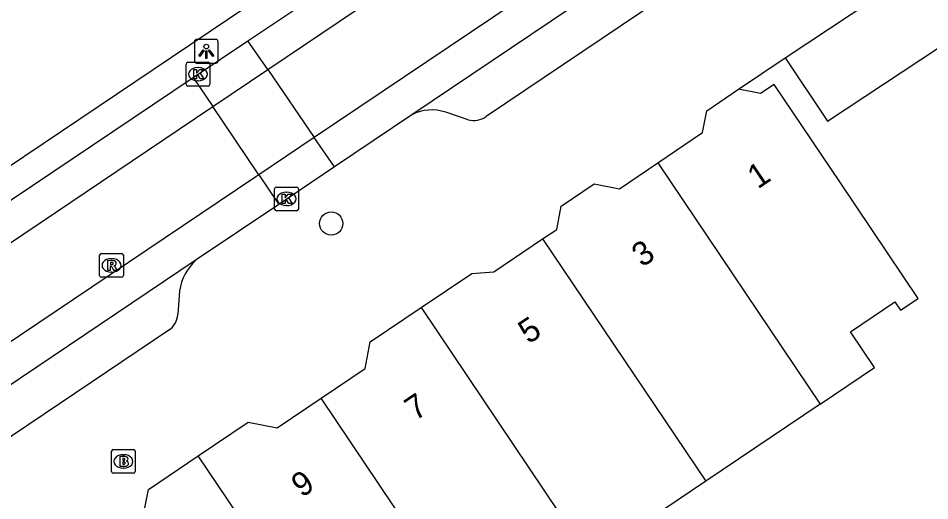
# Model space of a CAD drawing. Extents: x 159961 to 160856, y 382704 to 383353.
# Drawn here: x 160516.05 to 160554.44, y 382900.89 to 382921.19 of the extents above; entities that cross this region are included whole.
import ezdxf

# ---------------------------------------------------------------- set-up
doc = ezdxf.new("R2010")
doc.units = 0
for name, color, linetype in [('IMGEO_Boom', 7, 'Continuous'), ('IMGEO_Brandkraan', 7, 'Continuous'), ('IMGEO_Kolk', 7, 'Continuous'), ('IMGEO_Lichtpunt', 7, 'Continuous'), ('IMGEO_Pand', 7, 'Continuous'), ('IMGEO_Pand_nummerreeks', 7, 'Continuous'), ('IMGEO_Rijbaan_lokaal_gesloten', 7, 'Continuous'), ('IMGEO_Rijbaan_lokaal_open', 7, 'Continuous'), ('IMGEO_Rioolput', 7, 'Continuous'), ('IMGEO_Voetpad_open', 7, 'Continuous')]:
    doc.layers.add(name, color=color, linetype=linetype)

msp = doc.modelspace()

# ---------------------------------------------------------------- linework, layer by layer
at = {"layer": 'IMGEO_Boom'}
msp.add_circle((160529.236, 382912.552), 0.489, dxfattribs=at)
at = {"layer": 'IMGEO_Brandkraan'}
for p, q in [((160520.057, 382903.043), (160520.909, 382903.043)), ((160519.982, 382902.117), (160519.982, 382902.969)), ((160520.47, 382902.823), (160520.495, 382902.823)), ((160520.983, 382902.969), (160520.983, 382902.117)), ((160520.493, 382902.263), (160520.468, 382902.263)), ((160520.909, 382902.043), (160520.057, 382902.043))]:
    msp.add_line(p, q, dxfattribs=at)
for points in [[(160520.057, 382903.043), (160520.909, 382903.043)], [(160519.982, 382902.117), (160519.982, 382902.969)], [(160520.33, 382902.743), (160520.33, 382902.343), (160520.543, 382902.343)], [(160520.561, 382902.743), (160520.33, 382902.743)], [(160520.509, 382902.662), (160520.455, 382902.662), (160520.455, 382902.586)], [(160520.983, 382902.969), (160520.983, 382902.117)], [(160520.455, 382902.586), (160520.508, 382902.586)], [(160520.517, 382902.51), (160520.455, 382902.51), (160520.455, 382902.429)], [(160520.455, 382902.429), (160520.517, 382902.429)], [(160520.909, 382902.043), (160520.057, 382902.043)]]:
    msp.add_lwpolyline(points, dxfattribs=at)
for centre, radius, start, end in [((160520.059, 382902.967), 0.0765, 91.552, 178.448), ((160520.059, 382902.967), 0.0765, 91.552, 178.448), ((160520.907, 382902.967), 0.0765, 1.552, 88.448), ((160520.907, 382902.967), 0.0765, 1.552, 88.448), ((160520.51, 382902.624), 0.0379, 267.8285, 90.9355), ((160520.565, 382902.598), 0.145, 59.4692, 91.5367), ((160520.59, 382902.645), 0.0922, 285.5137, 58.1501), ((160520.518, 382902.469), 0.0404, 269.8759, 90.5077), ((160520.549, 382902.594), 0.251, 268.6676, 293.5347), ((160520.595, 382902.453), 0.105, 301.3115, 78.989), ((160520.059, 382902.119), 0.0765, 181.552, 268.448), ((160520.059, 382902.119), 0.0765, 181.552, 268.448), ((160520.907, 382902.119), 0.0765, 271.552, 358.448), ((160520.907, 382902.119), 0.0765, 271.552, 358.448)]:
    msp.add_arc(centre, radius, start, end, dxfattribs=at)
for centre, major_axis, ratio, start_param, end_param in [((160520.469, 382902.543), (-0.387, 0.002), 0.722429, 4.712389, 7.853982), ((160520.494, 382902.543), (-0.39, 0.002), 0.717154, 1.570796, 4.712389)]:
    msp.add_ellipse(centre, major_axis=major_axis, ratio=ratio, start_param=start_param, end_param=end_param, dxfattribs=at)
at = {"layer": 'IMGEO_Kolk'}
for p, q in [((160523.123, 382918.41), (160523.123, 382919.262)), ((160523.198, 382919.336), (160524.05, 382919.336)), ((160524.124, 382919.262), (160524.124, 382918.41)), ((160523.611, 382919.116), (160523.636, 382919.116)), ((160523.634, 382918.556), (160523.609, 382918.556)), ((160524.05, 382918.336), (160523.198, 382918.336)), ((160526.849, 382913.162), (160526.849, 382914.014)), ((160526.924, 382914.088), (160527.776, 382914.088)), ((160527.337, 382913.868), (160527.362, 382913.868)), ((160527.85, 382914.014), (160527.85, 382913.162)), ((160527.776, 382913.088), (160526.924, 382913.088)), ((160527.36, 382913.308), (160527.335, 382913.308))]:
    msp.add_line(p, q, dxfattribs=at)
for points in [[(160523.123, 382918.41), (160523.123, 382919.262)], [(160523.198, 382919.336), (160524.05, 382919.336)], [(160524.124, 382919.262), (160524.124, 382918.41)], [(160523.444, 382919.036), (160523.567, 382919.036), (160523.567, 382918.885), (160523.697, 382919.036), (160523.861, 382919.036), (160523.715, 382918.885), (160523.868, 382918.636), (160523.716, 382918.636), (160523.631, 382918.8), (160523.567, 382918.733), (160523.567, 382918.636), (160523.444, 382918.636), (160523.444, 382919.036)], [(160524.05, 382918.336), (160523.198, 382918.336)], [(160526.849, 382913.162), (160526.849, 382914.014)], [(160526.924, 382914.088), (160527.776, 382914.088)], [(160527.17, 382913.788), (160527.293, 382913.788), (160527.293, 382913.637), (160527.423, 382913.788), (160527.587, 382913.788), (160527.441, 382913.637), (160527.594, 382913.388), (160527.442, 382913.388), (160527.357, 382913.552), (160527.293, 382913.485), (160527.293, 382913.388), (160527.17, 382913.388), (160527.17, 382913.788)], [(160527.85, 382914.014), (160527.85, 382913.162)], [(160527.776, 382913.088), (160526.924, 382913.088)]]:
    msp.add_lwpolyline(points, dxfattribs=at)
for centre, start, end in [((160523.2, 382919.26), 91.552, 178.448), ((160523.2, 382919.26), 91.552, 178.448), ((160524.048, 382919.26), 1.552, 88.448), ((160524.048, 382919.26), 1.552, 88.448), ((160523.2, 382918.412), 181.552, 268.448), ((160523.2, 382918.412), 181.552, 268.448), ((160524.048, 382918.412), 271.552, 358.448), ((160524.048, 382918.412), 271.552, 358.448), ((160526.926, 382914.012), 91.552, 178.448), ((160526.926, 382914.012), 91.552, 178.448), ((160527.774, 382914.012), 1.552, 88.448), ((160527.774, 382914.012), 1.552, 88.448), ((160526.926, 382913.164), 181.552, 268.448), ((160526.926, 382913.164), 181.552, 268.448), ((160527.774, 382913.164), 271.552, 358.448), ((160527.774, 382913.164), 271.552, 358.448)]:
    msp.add_arc(centre, 0.0765, start, end, dxfattribs=at)
for centre, major_axis, ratio, start_param, end_param in [((160523.61, 382918.836), (-0.387, 0.002), 0.722429, 4.712389, 7.853982), ((160523.635, 382918.836), (-0.39, 0.002), 0.717154, 1.570796, 4.712389), ((160527.336, 382913.588), (-0.387, 0.002), 0.722429, 4.712389, 7.853982), ((160527.361, 382913.588), (-0.39, 0.002), 0.717154, 1.570796, 4.712389)]:
    msp.add_ellipse(centre, major_axis=major_axis, ratio=ratio, start_param=start_param, end_param=end_param, dxfattribs=at)
at = {"layer": 'IMGEO_Lichtpunt'}
for p, q in [((160524.375, 382920.298), (160523.567, 382920.298)), ((160524.375, 382920.298), (160523.567, 382920.298)), ((160523.473, 382920.203), (160523.473, 382919.396)), ((160523.473, 382920.203), (160523.473, 382919.396)), ((160524.469, 382919.396), (160524.469, 382920.203)), ((160524.469, 382919.396), (160524.469, 382920.203)), ((160523.567, 382919.302), (160524.375, 382919.302)), ((160523.567, 382919.302), (160524.375, 382919.302))]:
    msp.add_line(p, q, dxfattribs=at)
for points in [[(160523.847, 382919.867), (160523.886, 382919.839), (160523.698, 382919.577), (160523.66, 382919.604), (160523.847, 382919.867)], [(160523.949, 382919.819), (160523.996, 382919.819), (160523.996, 382919.497), (160523.949, 382919.497), (160523.949, 382919.819)], [(160524.059, 382919.839), (160524.097, 382919.866), (160524.284, 382919.604), (160524.245, 382919.576), (160524.059, 382919.839)]]:
    msp.add_lwpolyline(points, dxfattribs=at)
msp.add_circle((160523.972, 382920.001), 0.0994, dxfattribs=at)
for centre, start, end in [((160523.567, 382920.203), 90, 180), ((160523.567, 382920.203), 90, 180), ((160524.375, 382920.203), 0, 90), ((160524.375, 382920.203), 0, 90), ((160523.567, 382919.396), 180, 270), ((160523.567, 382919.396), 180, 270), ((160524.375, 382919.396), 270, 0), ((160524.375, 382919.396), 270, 360)]:
    msp.add_arc(centre, 0.0946, start, end, dxfattribs=at)
at = {"layer": 'IMGEO_Pand'}
for points in [[(160548.356, 382919.53), (160566.024, 382931.226), (160570.61, 382928.664), (160570.636, 382928.65), (160571.865, 382927.963), (160572.49, 382926.689)], [(160548.356, 382919.53), (160550.128, 382916.853), (160561.177, 382924.168)], [(160549.823, 382904.951), (160552.112, 382906.493), (160551.1, 382907.995), (160552.97, 382909.255), (160553.209, 382908.901), (160553.953, 382909.402), (160550.68, 382914.26), (160547.887, 382918.406), (160547.313, 382918.019), (160546.387, 382918.2)], [(160542.984, 382915.105), (160544.873, 382916.378), (160545.053, 382917.301), (160546.387, 382918.2)], [(160538.138, 382911.903), (160538.73, 382912.302), (160538.922, 382913.289), (160540.309, 382914.223), (160541.368, 382914.016), (160542.984, 382915.105)], [(160542.984, 382915.105), (160549.823, 382904.951)], [(160533.02, 382909.012), (160535.16, 382910.454), (160536.081, 382910.518), (160538.138, 382911.903)], [(160538.138, 382911.903), (160545.006, 382901.706)], [(160528.81, 382905.202), (160530.662, 382906.45), (160530.881, 382907.572), (160533.02, 382909.012)], [(160533.02, 382909.012), (160540.146, 382898.432)], [(160523.637, 382902.776), (160525.739, 382904.192), (160526.958, 382903.954), (160528.81, 382905.202)], [(160535.484, 382895.292), (160528.81, 382905.202)], [(160549.823, 382904.951), (160545.006, 382901.706)], [(160519.418, 382898.898), (160521.302, 382900.167), (160521.535, 382901.36), (160523.637, 382902.776)], [(160530.802, 382892.138), (160523.637, 382902.776)], [(160545.006, 382901.706), (160540.146, 382898.432)]]:
    msp.add_lwpolyline(points, dxfattribs=at)
at = {"layer": 'IMGEO_Rijbaan_lokaal_gesloten'}
for points in [[(160526.558, 382919.031), (160552.872, 382936.733)], [(160556.038, 382934.664), (160528.518, 382916.17)], [(160556.052, 382932.908), (160553.525, 382931.179), (160532.63, 382917.129)], [(160525.725, 382920.246), (160528.837, 382922.335)], [(160501.357, 382903.884), (160523.422, 382918.699)], [(160477.885, 382886.287), (160500, 382901.164), (160524.128, 382917.394), (160524.248, 382917.475)], [(160532.63, 382917.129), (160529.365, 382914.934)], [(160526.181, 382914.604), (160526.061, 382914.524), (160500, 382897.005), (160479.808, 382883.436)], [(160527.021, 382913.358), (160523.548, 382911.023)], [(160523.548, 382911.023), (160500, 382895.19), (160483.827, 382884.31)]]:
    msp.add_lwpolyline(points, dxfattribs=at)
at = {"layer": 'IMGEO_Rijbaan_lokaal_open'}
for points in [[(160523.422, 382918.699), (160525.725, 382920.246)], [(160526.558, 382919.031), (160525.725, 382920.246)], [(160524.248, 382917.475), (160526.558, 382919.031)], [(160526.558, 382919.031), (160528.518, 382916.17)], [(160523.422, 382918.699), (160524.248, 382917.475)], [(160526.181, 382914.604), (160524.248, 382917.475)], [(160528.518, 382916.17), (160526.181, 382914.604)], [(160529.365, 382914.934), (160528.518, 382916.17)], [(160529.365, 382914.934), (160527.021, 382913.358)], [(160526.181, 382914.604), (160527.021, 382913.358)]]:
    msp.add_lwpolyline(points, dxfattribs=at)
at = {"layer": 'IMGEO_Rioolput'}
for p, q in [((160519.481, 382910.365), (160519.481, 382911.217)), ((160519.556, 382911.291), (160520.408, 382911.291)), ((160520.482, 382911.217), (160520.482, 382910.365)), ((160519.969, 382911.071), (160519.994, 382911.071)), ((160519.992, 382910.511), (160519.967, 382910.511)), ((160520.408, 382910.291), (160519.556, 382910.291))]:
    msp.add_line(p, q, dxfattribs=at)
for points in [[(160519.481, 382910.365), (160519.481, 382911.217)], [(160519.556, 382911.291), (160520.408, 382911.291)], [(160520.482, 382911.217), (160520.482, 382910.365)], [(160520.07, 382910.989), (160519.818, 382910.991), (160519.818, 382910.591)], [(160519.818, 382910.591), (160519.942, 382910.591), (160519.942, 382910.753), (160519.953, 382910.753)], [(160519.996, 382910.91), (160519.942, 382910.91), (160519.942, 382910.829)], [(160519.942, 382910.829), (160519.994, 382910.829)], [(160520, 382910.724), (160520.071, 382910.591), (160520.211, 382910.591), (160520.146, 382910.717)], [(160520.408, 382910.291), (160519.556, 382910.291)]]:
    msp.add_lwpolyline(points, dxfattribs=at)
for centre, radius, start, end in [((160519.558, 382911.215), 0.0765, 91.552, 178.448), ((160519.558, 382911.215), 0.0765, 91.552, 178.448), ((160520.406, 382911.215), 0.0765, 1.552, 88.448), ((160520.406, 382911.215), 0.0765, 1.552, 88.448), ((160519.952, 382910.7), 0.0533, 26.0293, 88.6989), ((160519.978, 382911.018), 0.19, 274.7715, 282.9687), ((160520.002, 382910.814), 0.0964, 77.0061, 93.1865), ((160520.016, 382910.871), 0.0378, 276.6634, 79.6772), ((160520.069, 382910.879), 0.109, 350.3612, 89.416), ((160520.067, 382910.879), 0.112, 277.5842, 350.9817), ((160520.051, 382910.664), 0.108, 29.5134, 73.7905), ((160519.558, 382910.367), 0.0765, 181.552, 268.448), ((160519.558, 382910.367), 0.0765, 181.552, 268.448), ((160520.406, 382910.367), 0.0765, 271.552, 358.448), ((160520.406, 382910.367), 0.0765, 271.552, 358.448)]:
    msp.add_arc(centre, radius, start, end, dxfattribs=at)
for centre, major_axis, ratio, start_param, end_param in [((160519.968, 382910.791), (-0.387, 0.002), 0.722429, 4.712389, 7.853982), ((160519.993, 382910.791), (-0.39, 0.002), 0.717154, 1.570796, 4.712389)]:
    msp.add_ellipse(centre, major_axis=major_axis, ratio=ratio, start_param=start_param, end_param=end_param, dxfattribs=at)
at = {"layer": 'IMGEO_Voetpad_open'}
for points in [[(160548.789, 382925.823), (160535.756, 382917.055)], [(160527.954, 382923.207), (160504.654, 382907.546), (160503.626, 382909.085)], [(160546.387, 382918.2), (160548.356, 382919.53)], [(160535.006, 382916.917), (160534.063, 382917.234)], [(160522.846, 382909.714), (160522.777, 382908.73)], [(160522.393, 382908.059), (160500, 382893.001), (160487.408, 382884.533)]]:
    msp.add_lwpolyline(points, dxfattribs=at)
for centre, radius, start, end in [((160533.47, 382915.49), 1.842, 71.2346, 117.1469), ((160535.235, 382917.782), 0.895, 255.1977, 305.6539), ((160524.971, 382909.417), 2.145, 131.5427, 172.0491), ((160521.87, 382908.804), 0.91, 305.0751, 355.3616)]:
    msp.add_arc(centre, radius, start, end, dxfattribs=at)

# ---------------------------------------------------------------- texts
at = {"layer": 'IMGEO_Pand_nummerreeks'}
for s, p in [('1', (160547.201, 382913.982)), ('3', (160542.329, 382910.687)), ('5', (160537.55, 382907.457)), ('7', (160532.772, 382904.226)), ('9', (160527.994, 382900.995))]:
    msp.add_text(s, height=1, rotation=34.0635, dxfattribs=at).set_placement(p)

doc.saveas('drawing.dxf')
